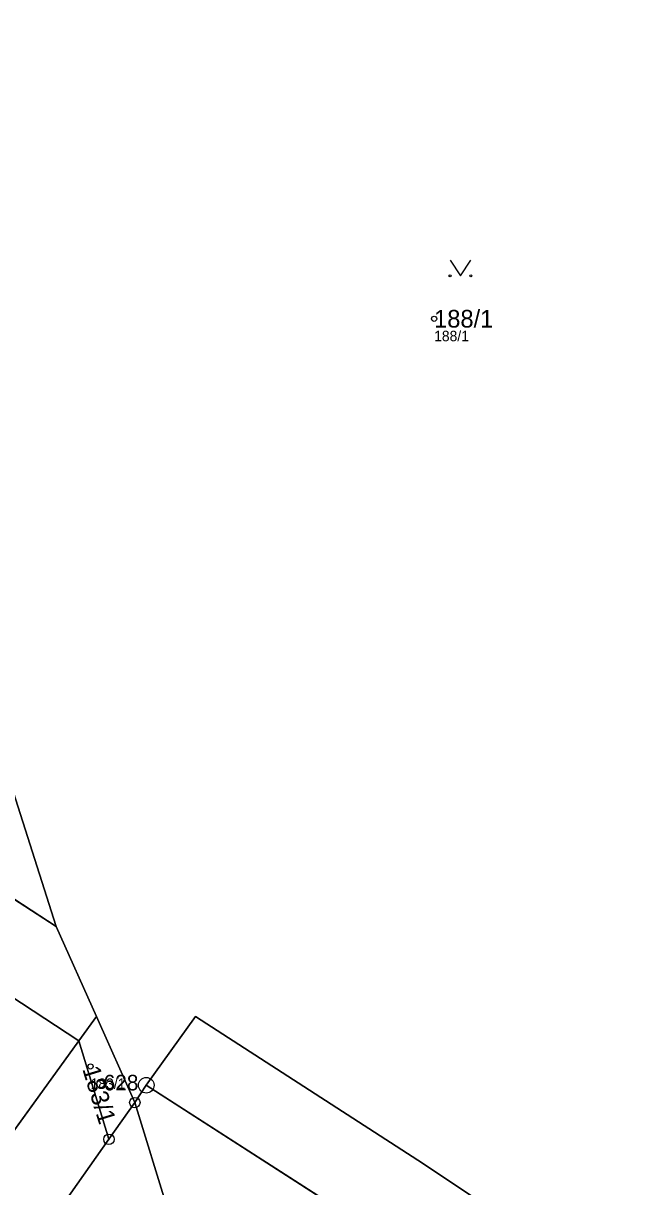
# Model space of a CAD drawing. Extents: x -734965 to -732523, y -1026217 to -1023680.
# Drawn here: x -733737.6 to -733678.5, y -1024721.9 to -1024610.1 of the extents above; entities that cross this region are included whole.
import ezdxf

# ---------------------------------------------------------------- set-up
doc = ezdxf.new("R2010")
doc.units = 0
for name, color, linetype in [('Vrstva 1', 7, 'Continuous'), ('Vrstva 2', 7, 'Continuous'), ('Vrstva 3', 7, 'Continuous'), ('Vrstva 50', 7, 'Continuous'), ('Vrstva 51', 7, 'Continuous'), ('Vrstva 8', 7, 'Continuous')]:
    doc.layers.add(name, color=color, linetype=linetype)

msp = doc.modelspace()

# ---------------------------------------------------------------- linework, layer by layer
at = {"layer": 'Vrstva 1'}
for p, q in [((-733734.46, -1024696.9), (-733770.05, -1024673.84)), ((-733753.21, -1024694.17), (-733732.26, -1024707.89)), ((-733730.58, -1024705.57), (-733734.46, -1024696.9)), ((-733732.26, -1024707.89), (-733730.58, -1024705.57)), ((-733726.89, -1024713.84), (-733730.58, -1024705.57)), ((-733732.26, -1024707.89), (-733742.87, -1024722.56)), ((-733729.38, -1024717.37), (-733732.26, -1024707.89)), ((-733726.89, -1024713.84), (-733725.79, -1024712.17)), ((-733725.79, -1024712.17), (-733703.46, -1024726.52)), ((-733729.38, -1024717.37), (-733726.89, -1024713.84))]:
    msp.add_line(p, q, dxfattribs=at)
for points in [[(-733734.46, -1024696.9), (-733743.88, -1024667.42), (-733745.61, -1024662.01), (-733746.3, -1024659.85), (-733751.62, -1024645.59)], [(-733637, -1024760.36), (-733664.98, -1024742.15), (-733681.88, -1024731.26), (-733699.15, -1024719.72), (-733721.05, -1024705.56), (-733725.79, -1024712.17)], [(-733714.59, -1024742.92), (-733723.72, -1024724.14), (-733726.89, -1024713.84)], [(-733745.36, -1024739.83), (-733735.48, -1024726.02), (-733729.38, -1024717.37)]]:
    msp.add_lwpolyline(points, dxfattribs=at)
at = {"layer": 'Vrstva 3'}
msp.add_lwpolyline([(-733696.59, -1024632.87), (-733695.59, -1024634.37), (-733694.59, -1024632.87)], dxfattribs=at)
for centre in [(-733696.59, -1024634.37), (-733694.59, -1024634.37)]:
    msp.add_circle(centre, 0.1, dxfattribs=at)
at = {"layer": 'Vrstva 50'}
for centre in [(-733698.12, -1024638.49), (-733731.14, -1024710.36)]:
    msp.add_circle(centre, 0.25, dxfattribs=at)
at = {"layer": 'Vrstva 51'}
msp.add_lwpolyline([(-733857.48, -1024618.22), (-733848.67, -1024612.26), (-733831.89, -1024605.54), (-733813.43, -1024598.45), (-733788.83, -1024590.11), (-733775.51, -1024585.59), (-733774.15, -1024585.13), (-733772.16, -1024584.43), (-733760.7, -1024617.97), (-733762.07, -1024619.57), (-733758.94, -1024627.68), (-733751.62, -1024645.59), (-733746.3, -1024659.85), (-733745.61, -1024662.01), (-733743.88, -1024667.42), (-733734.46, -1024696.9), (-733730.58, -1024705.57), (-733726.89, -1024713.84), (-733725.79, -1024712.17), (-733721.05, -1024705.56), (-733699.15, -1024719.72), (-733681.88, -1024731.26)], dxfattribs=at)
for points in [[(-733770.05, -1024673.84), (-733789.28, -1024661.22), (-733801.84, -1024653.02), (-733822.08, -1024639.84), (-733838.26, -1024629.19), (-733843.21, -1024635.47), (-733840.27, -1024637.39), (-733817.16, -1024652.46), (-733804.37, -1024660.78), (-733793.72, -1024667.71), (-733782.58, -1024674.97), (-733773.99, -1024680.57), (-733765.64, -1024686.01), (-733753.21, -1024694.17), (-733732.26, -1024707.89), (-733730.58, -1024705.57), (-733734.46, -1024696.9)], [(-733770.05, -1024673.84), (-733734.46, -1024696.9), (-733743.88, -1024667.42), (-733745.61, -1024662.01), (-733746.3, -1024659.85), (-733751.62, -1024645.59)], [(-733763.8, -1024708.8), (-733762.39, -1024706.65), (-733758.42, -1024709.18), (-733759.83, -1024711.32), (-733742.87, -1024722.56), (-733732.26, -1024707.89), (-733753.21, -1024694.17), (-733754.87, -1024696.66), (-733750.02, -1024699.89), (-733753.15, -1024704.56), (-733757.99, -1024701.35), (-733760.42, -1024705), (-733762.64, -1024703.55), (-733767.19, -1024706.63)], [(-733729.38, -1024717.37), (-733726.89, -1024713.84), (-733730.58, -1024705.57), (-733732.26, -1024707.89)], [(-733664.98, -1024742.15), (-733681.88, -1024731.26), (-733699.15, -1024719.72), (-733721.05, -1024705.56), (-733725.79, -1024712.17), (-733703.46, -1024726.52), (-733686.27, -1024737.94), (-733682.91, -1024740.13), (-733669.6, -1024748.8), (-733667.39, -1024750.28), (-733652.9, -1024759.62), (-733639.97, -1024768.07), (-733637.19, -1024769.86), (-733634.09, -1024771.86), (-733621.71, -1024779.85), (-733617.11, -1024773.3), (-733637, -1024760.36)], [(-733735.48, -1024726.02), (-733729.38, -1024717.37), (-733732.26, -1024707.89), (-733742.87, -1024722.56), (-733764.15, -1024752.49), (-733777.04, -1024770.38), (-733770.1, -1024774.92), (-733745.36, -1024739.83)], [(-733714.59, -1024742.92), (-733714.04, -1024743.33), (-733703.46, -1024726.52), (-733725.79, -1024712.17), (-733726.89, -1024713.84), (-733723.72, -1024724.14)], [(-733714.59, -1024742.92), (-733723.72, -1024724.14), (-733726.89, -1024713.84), (-733729.38, -1024717.37), (-733735.48, -1024726.02), (-733745.36, -1024739.83), (-733730.54, -1024750.32), (-733727.51, -1024745.64), (-733721.35, -1024749.96), (-733717.97, -1024744.76), (-733721.17, -1024742.78), (-733719.79, -1024740.56), (-733719.25, -1024739.68)]]:
    msp.add_lwpolyline(points, close=True, dxfattribs=at)
at = {"layer": 'Vrstva 8'}
for centre, radius in [((-733725.79, -1024712.17), 0.75), ((-733725.79, -1024712.17), 0.03), ((-733726.89, -1024713.84), 0.5), ((-733726.89, -1024713.84), 0.0303), ((-733729.38, -1024717.37), 0.5), ((-733729.38, -1024717.37), 0.0303)]:
    msp.add_circle(centre, radius, dxfattribs=at)

# ---------------------------------------------------------------- texts
at = {"layer": 'Vrstva 2'}
msp.add_text('188/1', height=1.7, dxfattribs=at).set_placement((-733698.12, -1024639.34))
msp.add_text('183/1', height=1.7, rotation=287, dxfattribs=at).set_placement((-733731.95, -1024710.61))
at = {"layer": 'Vrstva 50'}
for s, p in [('188/1', (-733698.12, -1024640.65)), ('183/1', (-733731.14, -1024712.52))]:
    msp.add_text(s, height=1, dxfattribs=at).set_placement(p)
at = {"layer": 'Vrstva 8'}
msp.add_text('628', height=1.5, dxfattribs=at).set_placement((-733729.89, -1024712.67))

doc.saveas('drawing.dxf')
